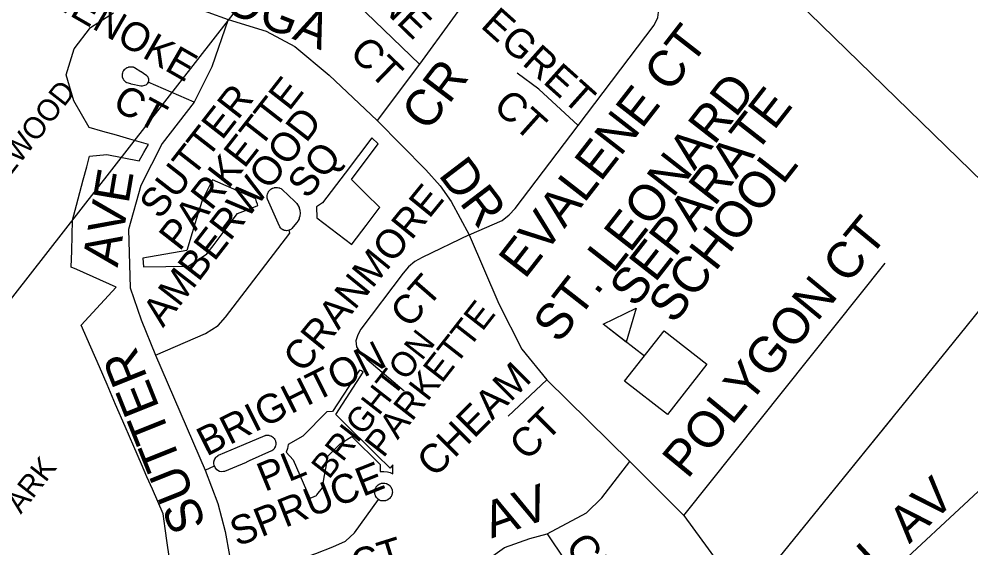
# Model space of a CAD drawing. Extents: x 586326 to 623965, y 4819854 to 4857850.
# Drawn here: x 597005 to 597665, y 4841658 to 4842024 of the extents above; entities that cross this region are included whole.
import ezdxf

# ---------------------------------------------------------------- set-up
doc = ezdxf.new("R2010")
doc.units = 0
for name, color, linetype in [('Lots_Concessions', 7, 'Continuous'), ('Major Rds and Hwys', 7, 'Continuous'), ('Minor Rd Lbls', 7, 'Continuous'), ('Minor Rds', 7, 'Continuous'), ('Park Lbls', 7, 'Continuous'), ('Park Outlines', 7, 'Continuous'), ('Proposed Secondary Rds', 7, 'Continuous'), ('School Syms_Lbls', 7, 'Continuous'), ('Secondary Rds Lbls', 7, 'Continuous')]:
    doc.layers.add(name, color=color, linetype=linetype)

msp = doc.modelspace()

# ---------------------------------------------------------------- linework, layer by layer
at = {"layer": 'Lots_Concessions'}
for p, q in [((596903.63, 4841706.67), (597326.7, 4842249.63)), ((597648.92, 4841795.28), (597712.36, 4841873.63)), ((597492.8, 4841602.45), (597648.92, 4841795.28)), ((597566.85, 4841693.91), (597610.56, 4841747.9)), ((597492.8, 4841602.45), (597566.85, 4841693.91))]:
    msp.add_line(p, q, dxfattribs=at)
at = {"layer": 'Major Rds and Hwys'}
msp.add_lwpolyline([(597772.96, 4841813.99), (597673.51, 4841910.93), (597441.26, 4842137.35)], dxfattribs=at)
at = {"layer": 'Minor Rds'}
for points in [[(597283.01, 4841992.9), (597220.98, 4842052.72), (597216.02, 4842057.2), (597208.98, 4842061.33), (597186.33, 4842068.31)], [(597328.61, 4842056.04), (597283.01, 4841992.9)], [(597392.87, 4841950.37), (597445.61, 4842020.03), (597448.14, 4842025.19), (597448.71, 4842030.83), (597446.77, 4842035.79), (597441.54, 4842040.27), (597421, 4842056.45), (597417.3, 4842058.15), (597407.45, 4842059.76)], [(597150.29, 4842023.88), (597139.18, 4841991.14), (597126.9, 4841966.59)], [(597077.18, 4841986.22), (597077.37, 4841987), (597077.67, 4841987.77), (597077.75, 4841987.96), (597077.85, 4841988.14), (597077.95, 4841988.32), (597078.07, 4841988.49), (597078.57, 4841989.14), (597078.7, 4841989.3), (597078.84, 4841989.45), (597078.99, 4841989.59), (597079.15, 4841989.73), (597079.8, 4841990.22), (597079.97, 4841990.34), (597080.15, 4841990.44), (597080.34, 4841990.54), (597080.53, 4841990.62), (597081.29, 4841990.91), (597081.49, 4841990.98), (597081.69, 4841991.04), (597081.89, 4841991.08), (597082.1, 4841991.1), (597082.91, 4841991.18), (597083.12, 4841991.19), (597083.32, 4841991.19), (597083.53, 4841991.17), (597083.74, 4841991.14), (597084.54, 4841990.99), (597084.75, 4841990.94), (597084.96, 4841990.88), (597085.17, 4841990.8), (597085.37, 4841990.7), (597085.56, 4841990.6), (597089.95, 4841987.9), (597090.09, 4841987.8), (597093.3, 4841985.57), (597093.46, 4841985.45), (597093.61, 4841985.32), (597094.02, 4841984.95), (597094.2, 4841984.77), (597094.37, 4841984.58), (597094.51, 4841984.37), (597094.64, 4841984.16), (597094.75, 4841983.93), (597094.97, 4841983.42), (597095.06, 4841983.18), (597095.13, 4841982.94), (597095.18, 4841982.69), (597095.21, 4841982.44), (597095.22, 4841982.19), (597095.21, 4841981.63), (597095.2, 4841981.38), (597095.16, 4841981.13), (597095.1, 4841980.89), (597095.03, 4841980.64), (597094.93, 4841980.42)], [(597283.01, 4841992.9), (597253.56, 4841953.9)], [(597094.93, 4841980.42), (597094.31, 4841979.37), (597093.34, 4841978.46), (597092.38, 4841978.1), (597090.89, 4841977.66), (597090.64, 4841977.68), (597090.09, 4841977.75), (597089.87, 4841977.79), (597083.19, 4841979.18), (597082.95, 4841979.24), (597080.44, 4841979.99), (597080.2, 4841980.07), (597079.97, 4841980.18), (597079.74, 4841980.3), (597079.53, 4841980.44), (597079.34, 4841980.59), (597079.15, 4841980.76), (597078.46, 4841981.46), (597078.3, 4841981.64), (597078.16, 4841981.83), (597078.03, 4841982.03), (597077.91, 4841982.24), (597077.55, 4841982.97), (597077.47, 4841983.16), (597077.39, 4841983.35), (597077.34, 4841983.55), (597077.29, 4841983.75), (597077.14, 4841984.56), (597077.11, 4841984.76), (597077.09, 4841984.97), (597077.09, 4841985.18), (597077.18, 4841986.22)], [(597392.87, 4841950.37), (597365.57, 4841975.66), (597350.54, 4841986.58)], [(597126.9, 4841966.59), (597094.93, 4841980.42)], [(597126.9, 4841966.59), (597104.68, 4841937.94), (597089.92, 4841908.95), (597081.29, 4841878.41), (597082.47, 4841837.96), (597090.07, 4841815.74), (597100.01, 4841791.19)], [(597317.28, 4841874.64), (597340.18, 4841884.49), (597345.19, 4841888.42), (597349.28, 4841892.97), (597392.87, 4841950.37)], [(597192.6, 4841877.83), (597190.78, 4841877.52), (597190.08, 4841877.57), (597189.85, 4841877.59), (597189.62, 4841877.63), (597189.4, 4841877.69), (597189.19, 4841877.77), (597188.53, 4841878.02), (597188.32, 4841878.11), (597188.12, 4841878.22), (597187.93, 4841878.34), (597187.75, 4841878.48), (597187.2, 4841878.92), (597187.03, 4841879.07), (597186.87, 4841879.23), (597186.72, 4841879.41), (597186.59, 4841879.59), (597186.2, 4841880.18), (597186.07, 4841880.4), (597185.95, 4841880.63), (597177.71, 4841899.28), (597177.63, 4841899.48), (597177.56, 4841899.69), (597177.51, 4841899.9), (597177.47, 4841900.11), (597177.45, 4841900.32), (597177.4, 4841901.21), (597177.4, 4841901.47), (597177.42, 4841901.73), (597177.46, 4841901.98), (597177.64, 4841902.85), (597177.7, 4841903.11), (597177.79, 4841903.35), (597177.9, 4841903.59), (597178.29, 4841904.38), (597178.42, 4841904.61), (597178.57, 4841904.82), (597179.05, 4841905.39), (597179.63, 4841905.99)], [(597179.63, 4841905.99), (597179.9, 4841906.2), (597180.64, 4841906.69), (597180.87, 4841906.82), (597181.1, 4841906.94), (597181.34, 4841907.03), (597182.18, 4841907.31), (597182.43, 4841907.39), (597182.69, 4841907.44), (597182.95, 4841907.47), (597183.83, 4841907.52), (597184.09, 4841907.53), (597184.35, 4841907.51), (597184.61, 4841907.47), (597185.48, 4841907.3), (597185.73, 4841907.24), (597185.97, 4841907.15), (597186.21, 4841907.05), (597187.01, 4841906.66), (597187.21, 4841906.55), (597187.4, 4841906.43), (597187.58, 4841906.29), (597187.75, 4841906.14), (597196.63, 4841897.72), (597196.73, 4841897.62), (597196.82, 4841897.52), (597197.72, 4841896.5), (597197.82, 4841896.38), (597197.91, 4841896.26), (597198.67, 4841895.19), (597198.81, 4841894.97), (597198.94, 4841894.73), (597199.5, 4841893.55), (597199.6, 4841893.3), (597199.68, 4841893.05), (597200.02, 4841891.79), (597200.08, 4841891.53), (597200.12, 4841891.27), (597200.23, 4841889.96), (597200.24, 4841889.7), (597200.23, 4841889.43), (597200.11, 4841888.13), (597200.08, 4841887.86), (597200.02, 4841887.6), (597199.67, 4841886.34), (597199.59, 4841886.09), (597199.49, 4841885.84), (597198.93, 4841884.66), (597198.81, 4841884.43), (597198.66, 4841884.2), (597197.9, 4841883.14), (597197.76, 4841882.96), (597194.57, 4841879.12), (597194.4, 4841878.93), (597194.21, 4841878.76), (597194.02, 4841878.61), (597193.81, 4841878.47), (597193.21, 4841878.11), (597193.01, 4841878), (597192.8, 4841877.9), (597192.6, 4841877.83)], [(597100.01, 4841791.19), (597134.76, 4841806.35), (597143.48, 4841811.83), (597148.61, 4841817.58), (597193.19, 4841875.7), (597192.6, 4841877.83)], [(597317.28, 4841874.64), (597284.89, 4841859.04), (597279.83, 4841856.17), (597275.33, 4841852.53), (597271.55, 4841848.16), (597242.32, 4841809.4), (597240.24, 4841805.41), (597238.73, 4841801.3), (597239.35, 4841797.16), (597242.02, 4841792.73), (597246.53, 4841788.55), (597272.24, 4841766.62)], [(597466.01, 4841680.1), (597605.56, 4841855.07)], [(597100.01, 4841791.19), (597134.5, 4841711.67)], [(597371.29, 4841774.23), (597344.4, 4841749.09)], [(597140.82, 4841714.51), (597140.75, 4841714.7), (597140.69, 4841714.9), (597140.65, 4841715.1), (597140.51, 4841715.9), (597140.48, 4841716.1), (597140.47, 4841716.3), (597140.47, 4841716.5), (597140.48, 4841716.71), (597140.56, 4841717.51), (597140.59, 4841717.71), (597140.63, 4841717.91), (597140.68, 4841718.11), (597140.75, 4841718.3), (597141.04, 4841719.06), (597141.12, 4841719.25), (597141.21, 4841719.43), (597141.32, 4841719.6), (597141.43, 4841719.77), (597141.92, 4841720.42), (597142.04, 4841720.58), (597142.18, 4841720.73), (597142.33, 4841720.87), (597142.48, 4841721), (597143.12, 4841721.5), (597143.33, 4841721.64), (597143.55, 4841721.77), (597143.78, 4841721.88), (597161.22, 4841729.38), (597161.24, 4841729.39), (597175.96, 4841735.62), (597176.19, 4841735.7), (597176.43, 4841735.77), (597176.66, 4841735.82), (597176.91, 4841735.84), (597177.15, 4841735.85), (597177.99, 4841735.85), (597178.2, 4841735.84), (597178.42, 4841735.81), (597178.64, 4841735.77), (597178.85, 4841735.72), (597179.65, 4841735.47), (597179.85, 4841735.4), (597180.05, 4841735.31), (597180.25, 4841735.21), (597180.43, 4841735.1), (597181.13, 4841734.63), (597181.31, 4841734.5), (597181.47, 4841734.36), (597181.63, 4841734.21), (597181.77, 4841734.05), (597182.2, 4841733.54), (597182.65, 4841732.88)], [(597182.65, 4841732.88), (597183.08, 4841731.89), (597183.16, 4841731.68), (597183.22, 4841731.47), (597183.27, 4841731.25), (597183.3, 4841731.04), (597183.39, 4841730.21), (597183.4, 4841729.99), (597183.4, 4841729.78), (597183.39, 4841729.56), (597183.36, 4841729.34), (597183.2, 4841728.52), (597183.16, 4841728.31), (597183.09, 4841728.1), (597183.01, 4841727.89), (597182.92, 4841727.69), (597182.54, 4841726.95), (597182.43, 4841726.76), (597182.31, 4841726.58), (597182.17, 4841726.41), (597182.03, 4841726.24), (597181.45, 4841725.64), (597181.28, 4841725.48), (597181.1, 4841725.33), (597180.91, 4841725.2), (597180.72, 4841725.09), (597180.51, 4841724.98), (597164.97, 4841718.07), (597162.98, 4841717.08), (597162.81, 4841717.01), (597153.46, 4841713.05), (597153.44, 4841713.04), (597147.89, 4841710.75), (597147.64, 4841710.66), (597147.39, 4841710.59), (597147.13, 4841710.55), (597145.95, 4841710.33), (597144.33, 4841710.74), (597142.44, 4841711.91), (597141.28, 4841713.51), (597140.82, 4841714.51)], [(597509.86, 4841583.05), (597563.65, 4841597.08), (597578.61, 4841611.85), (597699.29, 4841723.95)], [(597134.5, 4841711.67), (597140.82, 4841714.51)], [(597371.38, 4841667.4), (597398.58, 4841681.92), (597409.39, 4841692.51), (597428.59, 4841717.52)], [(597134.5, 4841711.67), (597143.12, 4841688.57), (597148.22, 4841669.1), (597151.41, 4841652.39), (597152.63, 4841634.5)], [(597254.63, 4841691.28), (597254.32, 4841691.51), (597253.69, 4841692.07), (597253.5, 4841692.26), (597253.33, 4841692.45), (597253.17, 4841692.67), (597252.71, 4841693.37), (597252.57, 4841693.6), (597252.46, 4841693.83), (597252.36, 4841694.08), (597252.1, 4841694.88), (597252.02, 4841695.13), (597251.97, 4841695.39), (597251.95, 4841695.65), (597251.9, 4841696.49), (597251.89, 4841696.75), (597251.91, 4841697.02), (597251.95, 4841697.27), (597252.12, 4841698.1), (597252.19, 4841698.36), (597252.27, 4841698.6), (597252.38, 4841698.84), (597252.76, 4841699.6), (597252.88, 4841699.83), (597253.03, 4841700.05), (597253.2, 4841700.25), (597253.76, 4841700.88), (597253.94, 4841701.07), (597254.14, 4841701.24), (597254.35, 4841701.39), (597255.06, 4841701.86), (597255.28, 4841701.99), (597255.52, 4841702.11), (597255.76, 4841702.2), (597256.57, 4841702.47), (597256.82, 4841702.54), (597257.08, 4841702.59), (597257.34, 4841702.61), (597258.18, 4841702.66), (597258.44, 4841702.67), (597258.71, 4841702.65), (597258.97, 4841702.6), (597259.76, 4841702.44), (597259.99, 4841702.38), (597260.22, 4841702.3), (597260.43, 4841702.21), (597260.64, 4841702.1), (597261.35, 4841701.7), (597261.4, 4841701.67)], [(597261.4, 4841701.67), (597261.56, 4841701.56), (597261.66, 4841701.49), (597261.76, 4841701.41), (597261.95, 4841701.25), (597262.53, 4841700.68), (597262.7, 4841700.5), (597262.86, 4841700.31), (597263, 4841700.1), (597263.42, 4841699.41), (597263.54, 4841699.19), (597263.64, 4841698.96), (597263.73, 4841698.73), (597263.97, 4841697.95), (597264.04, 4841697.71), (597264.08, 4841697.46), (597264.1, 4841697.22), (597264.14, 4841696.4), (597264.15, 4841696.15), (597264.13, 4841695.91), (597264.09, 4841695.66), (597263.93, 4841694.86), (597263.87, 4841694.62), (597263.79, 4841694.38), (597263.69, 4841694.15), (597263.34, 4841693.42), (597263.23, 4841693.2), (597263.09, 4841692.99), (597262.94, 4841692.79), (597262.42, 4841692.17), (597262.25, 4841691.99), (597262.07, 4841691.82), (597261.87, 4841691.66), (597261.21, 4841691.19), (597261.01, 4841691.05), (597260.79, 4841690.93), (597260.56, 4841690.83), (597259.8, 4841690.53), (597259.57, 4841690.45), (597259.32, 4841690.38), (597259.08, 4841690.34), (597258.27, 4841690.24), (597258.03, 4841690.22), (597257.08, 4841690.25), (597256.19, 4841690.44), (597255.33, 4841690.83), (597254.63, 4841691.28)], [(597152.63, 4841634.5), (597192.62, 4841647.32), (597211.05, 4841653.86), (597222.91, 4841658.48), (597231.69, 4841662.41), (597238.03, 4841668.08), (597254.63, 4841691.28)], [(597300.55, 4841612.28), (597328.91, 4841648.79), (597341.81, 4841657.98), (597359.46, 4841664.34), (597371.38, 4841667.4)], [(597371.38, 4841667.4), (597408.04, 4841612.75)]]:
    msp.add_lwpolyline(points, dxfattribs=at)
at = {"layer": 'Park Outlines'}
msp.add_lwpolyline([(597109.54, 4841651.7), (597108.17, 4841661.12), (597106.71, 4841671.2), (597105.25, 4841681.28), (597101.55, 4841689.82), (597097.85, 4841698.37), (597094.15, 4841706.91), (597090.29, 4841715.83), (597085, 4841728.07), (597079.05, 4841741.83), (597072.43, 4841757.12), (597066.47, 4841770.88), (597061.18, 4841783.11), (597055.22, 4841796.87), (597048.61, 4841812.15), (597070.11, 4841835.43), (597072.8, 4841838.34), (597045.56, 4841850.57), (597041.67, 4841852.31), (597042, 4841863.47), (597042.31, 4841874.1), (597042.62, 4841884.79), (597045.35, 4841895.14), (597047.69, 4841904), (597050.03, 4841912.86), (597052.37, 4841921.71), (597054.32, 4841929.09), (597066.31, 4841930.41), (597088.71, 4841925.91), (597091.86, 4841931.65), (597095.26, 4841937.24), (597082.32, 4841940.96), (597072.91, 4841943.67), (597063.5, 4841946.37), (597054.09, 4841949.07), (597043.51, 4841967.42), (597038.14, 4841985.57), (597043.76, 4842003.64), (597055.05, 4842018.35), (597071.05, 4842028.45)], dxfattribs=at)
for points in [[(597249.86, 4841941.93), (597231.35, 4841917.39), (597215.8, 4841896.76), (597211.6, 4841894.15), (597211.81, 4841886.4), (597236.14, 4841868.05), (597236.39, 4841868.39), (597246, 4841881.14), (597254.97, 4841893.03), (597255.36, 4841893.55), (597245.55, 4841903.31), (597235.73, 4841913.07), (597254.24, 4841937.61)], [(597139.58, 4841912.85), (597138.62, 4841910.96), (597132.29, 4841898.47), (597128.29, 4841885.35), (597125.42, 4841875.95), (597121.69, 4841863.75), (597091.36, 4841858.48), (597091.66, 4841852.39), (597122.71, 4841853.06), (597130.51, 4841858.05), (597135.71, 4841861.38), (597139.92, 4841866.98), (597144.14, 4841872.57), (597148.36, 4841878.17), (597152.58, 4841883.76), (597156.8, 4841889.36), (597162.47, 4841891.6), (597170.97, 4841894.96), (597170.61, 4841895.81), (597169.96, 4841897.63), (597169.57, 4841899.51)], [(597255.68, 4841715.59), (597255.61, 4841710.57), (597258.22, 4841710.75), (597260.81, 4841710.46), (597262.71, 4841709.93), (597264.52, 4841709.14), (597264.55, 4841715.33), (597263.66, 4841714.14), (597262.71, 4841712.88), (597253.17, 4841722.29), (597244.41, 4841730.93), (597237.98, 4841737.27), (597235.67, 4841739.55), (597224.9, 4841750.18), (597243.97, 4841779.41), (597242.76, 4841780.31), (597241.36, 4841780.89), (597222.72, 4841752.33), (597218.82, 4841751.96), (597202.04, 4841735.09), (597191.97, 4841729.39), (597191.56, 4841726.62), (597190.63, 4841723.98), (597195.42, 4841718.73), (597206.91, 4841692.15), (597208.35, 4841692.71), (597211.51, 4841693.92), (597211.93, 4841694.47), (597215.65, 4841699.36), (597216.93, 4841706.66), (597218.21, 4841713.96), (597219.49, 4841721.26), (597223.77, 4841725.6), (597228.05, 4841729.94), (597236.16, 4841734.85)]]:
    msp.add_lwpolyline(points, close=True, dxfattribs=at)
at = {"layer": 'Proposed Secondary Rds'}
for points in [[(597086.56, 4842048.44), (597108.14, 4842039.47), (597150.29, 4842023.88)], [(597150.29, 4842023.88), (597176.6, 4842015.7), (597196.48, 4842005.17), (597220.45, 4841985.3), (597253.56, 4841953.9)], [(597253.56, 4841953.9), (597287.32, 4841919.7), (597297.19, 4841908.57), (597304.9, 4841897.65), (597317.28, 4841874.64)], [(597317.28, 4841874.64), (597337.97, 4841826.85), (597353.93, 4841795.32), (597371.29, 4841774.23)], [(597371.29, 4841774.23), (597428.59, 4841717.52)], [(597428.59, 4841717.52), (597466.01, 4841680.1)], [(597466.01, 4841680.1), (597489.24, 4841648.52), (597500.74, 4841619.39), (597509.86, 4841583.05)]]:
    msp.add_lwpolyline(points, dxfattribs=at)
at = {"layer": 'School Syms_Lbls'}
msp.add_line((597438.73, 4841790.65), (597410.32, 4841812.84), dxfattribs=at)
for points in [[(597410.32, 4841812.84), (597433.1, 4841823.87), (597426.19, 4841800.37)], [(597425.1, 4841773.2), (597452.37, 4841808.1), (597481.97, 4841784.96), (597454.71, 4841750.07)]]:
    msp.add_lwpolyline(points, close=True, dxfattribs=at)

# ---------------------------------------------------------------- texts
at = {"layer": 'Minor Rd Lbls'}
for s, height, rotation, p in [('KLINE', 19.998, 315.89519, (597223.64, 4842062.87)), ('MENOKE', 19.998, 330.09872, (597020.58, 4842038.05)), ('EGRET', 19.998, 318.19956, (597324.57, 4842018.85)), ('EVALENE CT', 25.002, 52.10827, (597355.91, 4841843.32)), ('CT', 19.998, 315.89519, (597233.57, 4841999.8)), ('CR', 25.002, 52.78282, (597288.66, 4841945.35)), ('CT', 19.998, 331.44876, (597069.22, 4841962.36)), ('CT', 19.998, 318.19956, (597333.03, 4841962.42)), ('AMBERWOOD', 19.998, 52.21118, (597105.25, 4841809.85)), ('SQ', 19.998, 50.20111, (597205.22, 4841898.76)), ('AVE', 25.002, 80.32013, (597073.79, 4841851.73)), ('CRANMORE', 19.998, 50.86765, (597202.36, 4841778.14)), ('POLYGON CT', 25.002, 50.52734, (597468.62, 4841704.88)), ('CT', 19.998, 48.91827, (597276.05, 4841809.14)), ('BRIGHTON', 19.998, 26.64132, (597135.33, 4841720.87)), ('SUTTER', 25.002, 111.80143, (597135.48, 4841674.1)), ('CHEAM', 19.998, 45.00002, (597293.35, 4841705.77)), ('CT', 19.998, 45.00002, (597357.43, 4841717.3)), ('PL', 19.998, 22.29876, (597175.74, 4841696.46)), ('SPRUCE', 19.998, 21.68608, (597156.67, 4841658.41)), ('AV', 25.002, 42.82635, (597622.28, 4841660.16)), ('AV', 25.002, 19.4478, (597332.78, 4841664.17)), ('CREEKVIEW', 19.998, 306.0508, (597383.36, 4841658.93)), ('DALE CT', 19.998, 17.39334, (597165.56, 4841612.91)), ('TH', 25.002, 42.82635, (597574.15, 4841614.3))]:
    msp.add_text(s, height=height, rotation=rotation, dxfattribs=at).set_placement(p)
at = {"layer": 'Park Lbls'}
for s, height, p in [('PARKETTE', 19.992, (597116.7, 4841862.66)), ('SANDALWOOD', 15, (596956.3, 4841859.98)), ('SUTTER', 19.992, (597103.13, 4841884.65)), ('PARKETTE', 18.043, (597257.89, 4841719.49)), ('BRIGHTON', 17.141, (597220.21, 4841704.61)), ('PARK', 15, (596998.48, 4841670.13))]:
    msp.add_text(s, height=height, rotation=52.00002, dxfattribs=at).set_placement(p)
at = {"layer": 'School Syms_Lbls'}
for s, p in [('ST. LEONARD', (597379.55, 4841798.62)), ('SEPARATE', (597432.42, 4841823.44)), ('SCHOOL', (597459.25, 4841812.09))]:
    msp.add_text(s, height=25, rotation=52.00002, dxfattribs=at).set_placement(p)
at = {"layer": 'Secondary Rds Lbls'}
for s, rotation, p in [('CONESTOGA', 338.19861, (597016.52, 4842081.78)), ('DR', 307.30397, (597295.48, 4841916.1))]:
    msp.add_text(s, height=25.002, rotation=rotation, dxfattribs=at).set_placement(p)

doc.saveas('drawing.dxf')
